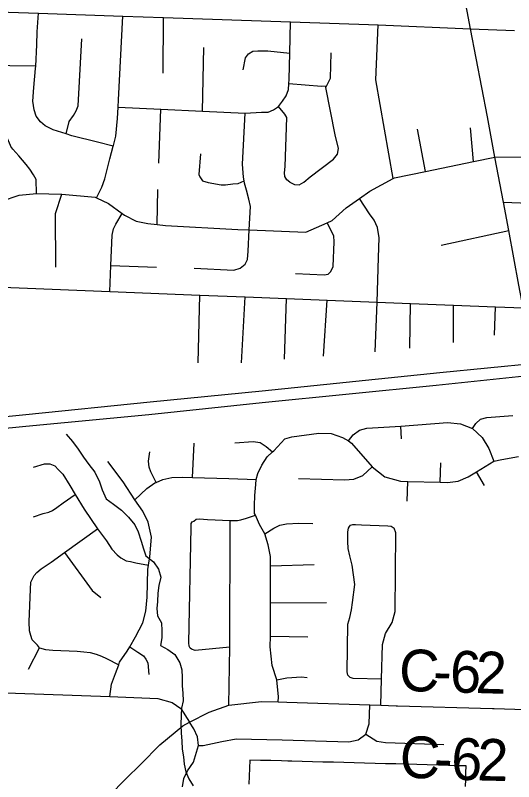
# Model space of a CAD drawing. Extents: x 114843 to 284848, y 317643 to 566895.
# Drawn here: x 183918 to 187498, y 438025 to 443532 of the extents above; entities that cross this region are included whole.
import ezdxf

# ---------------------------------------------------------------- set-up
doc = ezdxf.new("R2010")
doc.units = 0
for name, color, linetype in [('GM_X_City_Street', 7, 'Continuous'), ('GM_X_Corporation', 7, 'Continuous'), ('GM_X_County_Road', 7, 'Continuous'), ('GM_X_County_Road_Text', 7, 'Continuous'), ('GM_X_Interstate_Route', 7, 'Continuous'), ('GM_X_Minor_River', 7, 'Continuous')]:
    doc.layers.add(name, color=color, linetype=linetype)

msp = doc.modelspace()

# ---------------------------------------------------------------- linework, layer by layer
at = {"layer": 'GM_X_City_Street'}
for p, q in [((184979.4, 443116.7), (184983.2, 443516.3)), ((185262.9, 442843.2), (185273.3, 443300.4)), ((184949.3, 442469.7), (184963, 442857.3)), ((186864.4, 442410.7), (186807, 442714.5)), ((187210.6, 442481.6), (187189.1, 442723.7)), ((184937.8, 442029.6), (184941.5, 442281.4)), ((186977.5, 441879.8), (187462.3, 441984.9)), ((184604.9, 441735.1), (184932, 441723.2)), ((185232.6, 441036.2), (185242.5, 441522.2)), ((185543.2, 441035.6), (185568.8, 441509.3)), ((185850.7, 441061.1), (185865.1, 441497.6)), ((186131.9, 441083.4), (186157.4, 441486)), ((186503.4, 441114.8), (186517.6, 441470.6)), ((186752.9, 441140.3), (186758, 441462.3)), ((187064.7, 441181.8), (187066.3, 441450.1)), ((187360.8, 441233.7), (187366.6, 441438.2)), ((186691.3, 440488.7), (186686.8, 440581)), ((185191.8, 440212), (185202.5, 440459)), ((186969.7, 440178.1), (186974.1, 440315.8)), ((187289.1, 440154.1), (187230.9, 440251.7)), ((186734.2, 440040.9), (186738.3, 440182.3)), ((185458.3, 438993), (185460.6, 439901.7)), ((185751.5, 439576), (186064.6, 439587)), ((185751.3, 439309.6), (186154.4, 439312.3)), ((185751.2, 439071.8), (186019.2, 439065.1)), ((184012.7, 438833.3), (184092.1, 438987.4)), ((185451.7, 438574.2), (185458.3, 438993)), ((186544.2, 438574.5), (186548.8, 438762.8))]:
    msp.add_line(p, q, dxfattribs=at)
for points in [[(184621, 442592.2), (184508.8, 442620.5), (184323.6, 442666.7), (184283.6, 442679.7), (184190.4, 442709.8), (184133.1, 442739.1), (184099.6, 442767.9), (184068.5, 442806.8), (184053.6, 442853.2), (184045, 442915.5), (184051.3, 443013.6), (184064.4, 443149.6), (184065.2, 443167.1), (184072.4, 443319.8), (184074.5, 443413.9), (184085.4, 443547.2)], [(184501.4, 442220.2), (184539.3, 442297.1), (184560.7, 442356.8), (184598.1, 442500.2), (184621, 442592.2), (184622.4, 442597.9), (184639.9, 442663.7), (184652.8, 442789.6), (184657.1, 442871.7), (184660, 442925.8), (184690.6, 443526.4)], [(185807.7, 442876.8), (185838, 442914.6), (185864.4, 442954.4), (185880.8, 442998.4), (185883.4, 443039), (185885.6, 443074.5), (185890.1, 443260.8), (185895.5, 443485.5)], [(186632.5, 442360.2), (186508.9, 443068.2), (186525.7, 443464.2)], [(184065.2, 443167.1), (183879.2, 443168.6), (183831.2, 443171), (183803.2, 443177.3), (183793.3, 443189.4), (183779.5, 443209.5), (183781.8, 443237.6), (183791.2, 443383.8)], [(184283.6, 442679.7), (184305.7, 442768), (184336.1, 442811.8), (184354.4, 442845.7), (184368.8, 442881.7), (184395.3, 443362.4)], [(185556, 443141.6), (185572.8, 443225.6), (185593.1, 443255.5), (185623.3, 443275.2), (185661.3, 443276.9), (185731.4, 443276.2), (185890.1, 443260.8)], [(186149.5, 443012.7), (186165, 443046.2), (186181.2, 443080.1), (186186.2, 443262.3)], [(185890.6, 442333), (185924.4, 442316.6), (185956.5, 442314.3), (185990.6, 442334.1), (186037, 442371.7), (186204.3, 442498.5), (186232.7, 442534.3), (186239.1, 442576.3), (186216, 442672.7), (186149.5, 443012.7), (186147.3, 443024), (186117.2, 443020.3), (185883.4, 443039)], [(184657.1, 442871.7), (184963, 442857.3), (185262.9, 442843.2), (185569.1, 442828.8), (185687.2, 442835.8), (185735.2, 442835.3), (185773.4, 442853), (185807.7, 442876.8)], [(185890.6, 442333), (185868.7, 442351.2), (185854.9, 442373.4), (185851.2, 442399.5), (185857.6, 442445.5), (185869, 442798.1), (185853.2, 442822.3), (185807.7, 442876.8)], [(184069.3, 442251.1), (184067.6, 442351.9), (184049.6, 442384.9), (184021.9, 442427), (183996, 442460.9), (183943.4, 442521.9), (183901.4, 442571.4), (183887.1, 442588.7), (183883.5, 442597), (183854.3, 442664.8), (183837.1, 442711.1), (183812, 442761.6), (183792.3, 442788), (183760.1, 442799.1)], [(185202.3, 441716), (185488.3, 441701.4), (185534.5, 441715), (185568.8, 441744.7), (185587.1, 441778.6), (185591.7, 441836.7), (185598.9, 441990.4), (185606.8, 442159.2), (185595.2, 442211.4), (185579.8, 442275.7), (185564.3, 442325.9), (185561.4, 442342.9), (185556.7, 442370.1), (185549.6, 442462.3), (185569.1, 442828.8)], [(183819.3, 442196.1), (183946, 442238.7), (184069.3, 442251.1), (184072.9, 442251.5), (184244.3, 442246.8), (184252.8, 442246), (184492, 442224.7), (184501.4, 442220.2), (184587.7, 442179), (184685.6, 442109.2), (184703.2, 442096.6), (184785.8, 442053), (184869, 442037.4), (184937.8, 442029.6), (184996.1, 442023), (185515.6, 441993.9), (185598.9, 441990.4), (186004.5, 441973.5), (186157.7, 442041.9), (186194.3, 442058.2), (186295.2, 442148.2), (186391.3, 442216), (186465.7, 442268.4), (186632.5, 442360.2), (186641.1, 442364.9), (186864.4, 442410.7), (187210.6, 442481.6), (187363.7, 442512.9)], [(185248.1, 442537.2), (185236.7, 442389), (185242.5, 442370.9), (185262.3, 442342.6), (185304.2, 442330.2), (185398.1, 442313.4), (185428.1, 442315.1), (185480.2, 442320.6), (185518.3, 442324.3), (185561.4, 442342.9)], [(187363.7, 442512.9), (187569.1, 442515), (187640.5, 442477.3), (187720.5, 442471.2), (187861, 442471.6)], [(184210, 441722.7), (184207.2, 442108.1), (184252.8, 442246)], [(186517.6, 441470.6), (186526.9, 441793.1), (186532.9, 441933.5), (186521, 442008.1), (186496.5, 442060.9), (186461.7, 442106.1), (186391.3, 442216)], [(187425, 442188.8), (187850.3, 442173.7), (188041.6, 442166.9), (188982.2, 442133.5), (189025.7, 442126.1), (189061.8, 442109.3)], [(184597.3, 441548.3), (184604.9, 441735.1), (184613.6, 441951.3), (184623.8, 441997.3), (184640, 442031.3), (184685.6, 442109.2)], [(185932, 441677), (186137.3, 441667), (186165.6, 441671), (186184.4, 441690.2), (186201.6, 441727), (186208.5, 441904.3), (186205.4, 441947.3), (186157.7, 442041.9)], [(180650, 441716.6), (181096.7, 441699.6), (181715.8, 441677.4), (182856.3, 441630.1), (183765.2, 441582), (184597.3, 441548.3), (185242.5, 441522.2)], [(185242.5, 441522.2), (185568.8, 441509.3), (185865.1, 441497.6), (186157.4, 441486), (186517.6, 441470.6), (186758, 441462.3), (187066.3, 441450.1), (187366.6, 441438.2), (187566, 441430.3)], [(187201.7, 440562.5), (187225.5, 440599.4), (187260.9, 440629.9), (187305.6, 440643.4), (187491, 440656.7)], [(186312.2, 440475), (186345.3, 440516.8), (186390.2, 440550.5), (186444.2, 440565.5), (186686.8, 440581), (187021.9, 440605.4), (187115.1, 440597.4), (187201.7, 440562.5), (187271.8, 440499.7), (187320.5, 440419.1), (187356, 440328.2)], [(185648.2, 440195.6), (185661.2, 440239.5), (185688.6, 440299), (185728.1, 440360.2), (185765.6, 440394.6), (185775.1, 440403.3), (185855.1, 440489.8), (185905.6, 440502.8), (186099, 440528.8), (186186.2, 440527.9), (186268.5, 440499.3), (186312.2, 440475), (186333.6, 440457.6), (186482.2, 440286.7), (186573.4, 440215.6), (186684.8, 440184.9), (186738.3, 440182.3), (186969.7, 440178.1), (187022.1, 440174.5), (187099.3, 440184.2), (187170.4, 440216), (187230.9, 440251.7), (187356, 440328.2), (187412.2, 440341.1), (187532.6, 440360.9)], [(185494.1, 440459.7), (185626.5, 440470.7), (185676.4, 440461.6), (185719.8, 440434.6), (185765.6, 440394.6)], [(184930.6, 440175.8), (184892.8, 440252.6), (184879.1, 440285.6), (184875.6, 440327.8), (184885.3, 440396.5)], [(184049.4, 440284.8), (184127.7, 440309.8), (184166.1, 440309.1), (184202.3, 440295), (184228.1, 440266.9), (184259.4, 440235.8), (184309.7, 440153.2), (184349.1, 440088.6), (184413.4, 439983.3), (184507.6, 439842.2), (184572.6, 439756.5), (184611.9, 439696.4), (184649.4, 439655.4), (184676.4, 439634), (184715.4, 439613.5), (184746, 439607.2), (184783.1, 439598.9), (184875.6, 439581.1)], [(184777.4, 440051.3), (184692.9, 440180.1), (184582.8, 440325.7)], [(185953.5, 440203.5), (186282.5, 440193.6), (186351, 440198.4), (186413.7, 440226.6), (186482.2, 440286.7)], [(184777.4, 440051.3), (184861.9, 440131.2), (184921.2, 440171.8), (184930.6, 440175.8), (184978, 440196.3), (185042.6, 440210.5), (185116.8, 440214.5), (185191.8, 440212), (185453.2, 440203.1), (185648.2, 440195.6)], [(185806.3, 438599), (185808.1, 438634.4), (185797.4, 438757.3), (185763.9, 438861.1), (185750.1, 438994), (185751.2, 439071.8), (185751.3, 439309.6), (185751.5, 439576), (185751.6, 439644.1), (185735.5, 439726.7), (185711.3, 439807.4), (185672.8, 439874.4), (185651.9, 439923), (185642.7, 439939.9), (185636.5, 439951.4), (185635.9, 440009.5), (185639.5, 440081.6), (185645.4, 440161.6), (185648.2, 440195.6)], [(184048.5, 439928.7), (184117.5, 439951.3), (184158, 439963.1), (184185.8, 439975.1), (184215.7, 439994.6), (184263, 440028.9), (184349.1, 440088.6)], [(184598, 438636.9), (184609.2, 438725.3), (184637.5, 438802.7), (184660.8, 438865.4), (184667.8, 438884.2), (184722.2, 438963), (184740.1, 438994.1), (184781.3, 439065.7), (184834.3, 439166.6), (184856.7, 439250.3), (184865.7, 439352.4), (184871.3, 439550.9), (184875.6, 439581.1), (184883.9, 439640.9), (184896, 439783.1), (184873, 439890.1), (184835.2, 439969.4), (184777.4, 440051.3)], [(185200.2, 439898.1), (185217.2, 439911), (185241.3, 439913.8), (185299.9, 439909.6), (185460.6, 439901.7), (185515.2, 439903.1), (185537.6, 439907.1), (185580, 439918.6), (185642.7, 439939.9)], [(185458.3, 438993), (185209, 438967.8), (185185, 438977.9), (185174.4, 438985.6), (185167.8, 438998.6), (185164, 439023), (185181.3, 439851), (185182.4, 439880.5), (185189.2, 439892.1), (185200.2, 439898.1)], [(185711.3, 439807.4), (185774.3, 439848), (185818.9, 439869.1), (185867.1, 439878), (185955.4, 439884.1), (186055.4, 439879.8)], [(186548.8, 438762.8), (186345.4, 438766.3), (186322.9, 438774), (186306.9, 438791.6), (186301.4, 438814.7), (186306, 439157.8), (186321.8, 439204.5), (186334.1, 439259.6), (186341.1, 439312.7), (186358.2, 439441.3), (186337.1, 439581.8), (186320.6, 439647.9), (186308.9, 439701.2), (186307.4, 439750.8), (186306.4, 439821.1), (186310.8, 439847), (186317.8, 439859.6), (186326.2, 439868), (186343.8, 439872.9), (186362.7, 439873.6), (186405.8, 439871.1), (186595.1, 439863.1), (186617.6, 439862.2), (186640.8, 439847.3)], [(184092.1, 438987.4), (184076.4, 439005.9), (184060.4, 439022.5), (184039.5, 439044.8), (184028.8, 439075.3), (184020.9, 439110.2), (184018.8, 439173.8), (184027.9, 439409.1), (184030.4, 439459), (184041.3, 439482.8), (184053.2, 439506.4), (184071.9, 439528.8), (184102.8, 439554.1), (184175.3, 439602.8), (184271.1, 439671.9), (184507.6, 439842.2)], [(186548.8, 438762.8), (186555.4, 439011.7), (186578, 439090.5), (186626.1, 439169.7), (186646.7, 439248.5), (186651, 439814), (186640.8, 439847.3)], [(184271.1, 439671.9), (184470.6, 439398), (184532.6, 439349.8)], [(184092.1, 438987.4), (184134.4, 438975.2), (184186.9, 438970.1), (184361.7, 438963.7), (184411.3, 438959.1), (184456.7, 438953.3), (184498.2, 438941.2), (184537.2, 438926.6), (184573, 438910.5), (184660.8, 438865.4)], [(184740.1, 438994.1), (184798.2, 438956.9), (184839.5, 438929.6), (184856.8, 438905), (184870.1, 438878.6), (184877.8, 438796.1)], [(185797.4, 438757.3), (185868.3, 438772), (185973.9, 438778.3), (186015.1, 438773.8)], [(185234, 438284.7), (185267.6, 438284.6), (185400.7, 438313.6), (185504, 438333.9), (185835.5, 438325.2), (186313.6, 438312.6), (186381.5, 438325.4), (186437, 438366.5), (186460.1, 438440.3), (186463.7, 438577.5)], [(183097.3, 436782.4), (183260.5, 436975.6), (183359.2, 437067.3), (183447.6, 437137.8), (183542.3, 437204), (183642.4, 437266.4), (183773.4, 437333.1), (183876.2, 437380.7), (183960.3, 437422), (184036.5, 437467.8), (184114.4, 437509), (184153.2, 437535.9), (184226.3, 437589.5), (184288.5, 437636.9), (184366.1, 437703), (184454.6, 437788.1), (184592.7, 437923.5), (184712.2, 438046.2), (184819.2, 438150.1), (184957.3, 438291.3), (185121.5, 438427.6), (185169, 438452.8)], [(185118.7, 437987.6), (185128.7, 438047.8), (185155.9, 438102.4), (185198.6, 438166), (185234, 438284.7), (185227.6, 438347.7), (185201.3, 438405.5), (185169, 438452.8)], [(186437, 438366.5), (186514.2, 438316.6), (186576.9, 438306.2), (186997.6, 438293.6)]]:
    msp.add_lwpolyline(points, dxfattribs=at)
at = {"layer": 'GM_X_Corporation'}
msp.add_lwpolyline([(187153.1, 437990.3), (187154.1, 438040.1), (187155.1, 438089.9), (187156, 438138.9), (187099.6, 438140.4), (186959.3, 438144.2), (186877, 438146.4), (186801.5, 438148.5), (186726.7, 438150.5), (186652.4, 438152.5), (186577, 438154.5), (186502.7, 438156.6), (186426.7, 438158.6), (186351.9, 438160.6), (186277.4, 438162.6), (186202.8, 438164.7), (186126.8, 438166.7), (186052.1, 438168.7), (185977.8, 438170.7), (185903.6, 438172.7), (185875.1, 438173.5), (185830, 438174.7), (185754.5, 438176.7), (185679.5, 438178.7), (185602.4, 438180.8), (185595.8, 438007.5)], dxfattribs=at)
at = {"layer": 'GM_X_County_Road'}
msp.add_line((187187.4, 443435.6), (187505.2, 443424.1), dxfattribs=at)
for points in [[(187187.4, 443435.6), (187001.3, 444425.9), (186844, 445262.9), (186770.7, 445677), (186726.3, 445928.3), (186668.9, 446252), (186640.5, 446410.6), (186480.6, 447304), (186412.1, 447686.6), (186304.4, 448287.8), (186296.5, 448331.7), (186256.7, 448554.3), (186193.3, 448908.2), (186104.2, 449463.8), (185993.1, 450156.1), (185897.4, 450753.1), (185870.2, 450922.7)], [(183507.3, 443567.1), (184085.4, 443547.2), (184690.6, 443526.4)], [(184690.6, 443526.4), (184983.2, 443516.3), (185895.5, 443485.5), (186525.7, 443464.2), (187187.4, 443435.6)], [(187843.2, 439992.7), (187767.8, 440406.6), (187669.9, 440952.4), (187652.2, 441033.6), (187566, 441430.3), (187535.5, 441593.4), (187462.3, 441984.9), (187425, 442188.8), (187363.7, 442512.9), (187309.7, 442801.7), (187187.4, 443435.6)], [(180477.8, 438788.2), (181016.9, 438762.1), (181418.9, 438750.9), (182295, 438721.5), (183443.3, 438677.1), (184598, 438636.9), (184942.9, 438622.4), (185045.3, 438594.5), (185106.3, 438552.1), (185169, 438452.8), (185311.7, 438524.7), (185451.7, 438574.2), (185685.6, 438600.5), (185806.3, 438599), (185869.6, 438595.6), (186463.7, 438577.5), (186544.2, 438574.5), (186653.3, 438571.4)], [(186653.3, 438571.4), (186664.2, 438571.1), (187346.6, 438551.8)], [(187346.6, 438551.8), (187357.2, 438551.5), (188099.2, 438526.7), (188155.7, 438524.9)]]:
    msp.add_lwpolyline(points, dxfattribs=at)
at = {"layer": 'GM_X_Interstate_Route'}
for points in [[(181539.9, 440436.2), (181744.8, 440447.5), (182076.2, 440470), (182366.7, 440498.7), (183243.4, 440589.9), (183992.6, 440664.5), (184886.4, 440755.9), (185690.4, 440833.1), (186968.6, 440966.3), (187652.2, 441033.6), (189253.6, 441194.6), (189968.8, 441268.1), (190953.7, 441364.4), (192220.9, 441491.7), (193078.4, 441580.1), (193407.2, 441606.4), (193690.4, 441623.9), (193961.5, 441632.9), (194143.9, 441638.7), (194184.3, 441639), (194391.1, 441636.6), (194908.4, 441630.7), (195273.8, 441628.2)], [(180496.1, 440349.9), (180506.5, 440349.5), (180554.3, 440354), (181383.4, 440346.7), (181540.5, 440352.5), (181745.4, 440363.8), (182076.8, 440386.3), (182277.5, 440406.2), (182367.3, 440415), (183275.1, 440508.3), (183290.9, 440509.9), (183993.2, 440580.8), (184877.4, 440664.8), (185691, 440749.4), (186940.8, 440875.4), (187669.9, 440952.4), (189254.2, 441110.9), (189969.4, 441184.4), (190954.2, 441280.7)]]:
    msp.add_lwpolyline(points, dxfattribs=at)
at = {"layer": 'GM_X_Minor_River'}
msp.add_lwpolyline([(184284.5, 440521.7), (184328.3, 440469.2), (184369.9, 440414.7), (184407.6, 440358.3), (184447.3, 440303.8), (184489, 440249.3), (184522.6, 440180.9), (184542.2, 440122.5), (184569.9, 440058.1), (184623.6, 440019.6), (184681.4, 439977), (184731.1, 439926.5), (184776.8, 439872), (184800.5, 439819.6), (184822.1, 439753.3), (184839.8, 439699), (184855.5, 439648.7), (184911.3, 439606.2), (184946.9, 439551.7), (184962.6, 439495.4), (184950.2, 439435.3), (184941.9, 439379.2), (184939.5, 439321.1), (184935.2, 439269), (184938.9, 439216.8), (184968.6, 439166.4), (184970.2, 439110.2), (184971.9, 439060.1), (184961.6, 439004), (185013.4, 438975.5), (185065.2, 438939), (185098.9, 438880.5), (185114.6, 438828.3), (185116.2, 438774.1), (185115.9, 438713.9), (185121.5, 438661.7), (185123.2, 438605.5), (185110.9, 438553.5), (185108.5, 438503.3), (185108.1, 438433.1), (185109.8, 438374.9), (185113.4, 438318.8), (185117, 438258.5), (185126.7, 438204.3), (185130.4, 438150.1), (185144, 438095.9), (185165.8, 438045.5), (185195.4, 437995.1)], dxfattribs=at)

# ---------------------------------------------------------------- texts
at = {"layer": 'GM_X_County_Road_Text'}
for s, rotation, p in [('C', 358.3819, (186671.3, 438678.3)), ('6', 358.3812, (187037.9, 438667.9)), ('2', 358.3444, (187221.1, 438662.7)), ('-', 358.3819, (186915.8, 438671.4)), ('C', 357.7426, (186675, 438056.3)), ('6', 357.8829, (187045.1, 438041.8)), ('2', 358.6137, (187233.9, 438034.8)), ('-', 357.777, (186921.4, 438046.6))]:
    msp.add_text(s, height=300, rotation=rotation, dxfattribs=at).set_placement(p)

doc.saveas('drawing.dxf')
